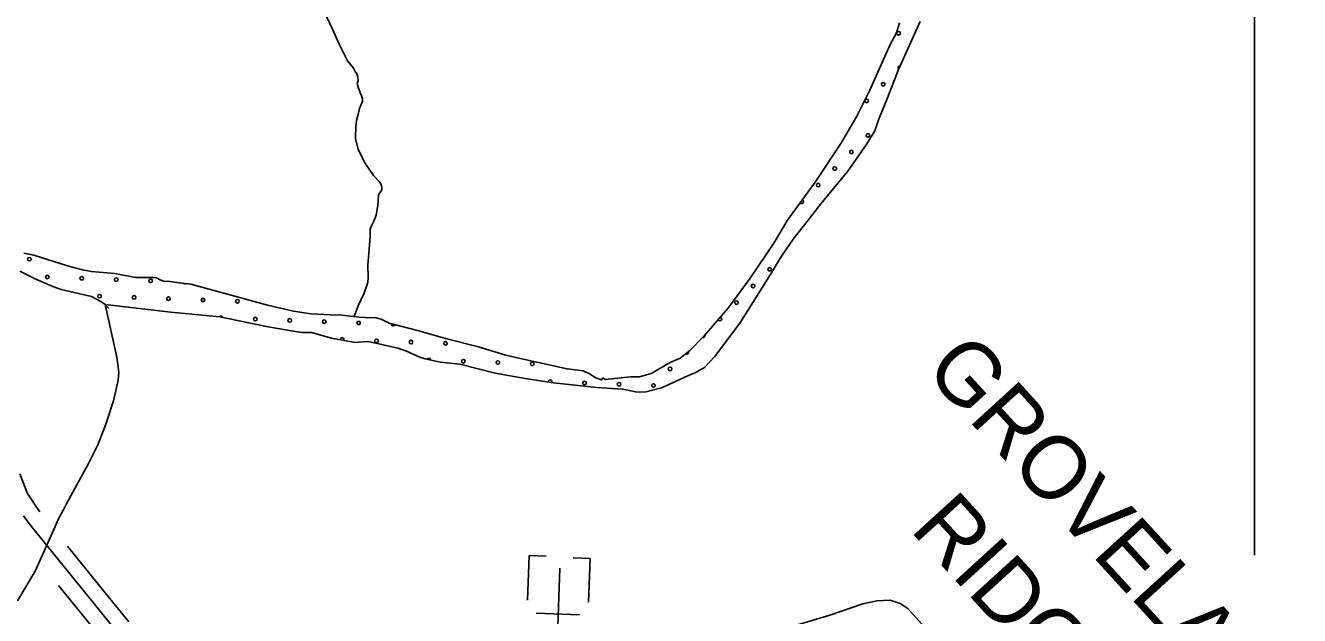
# Model space of a CAD drawing. Extents: x 1551132 to 1791609, y 378168 to 563823.
# Drawn here: x 1681316 to 1688770, y 449023 to 452475 of the extents above; entities that cross this region are included whole.
import ezdxf

# ---------------------------------------------------------------- set-up
doc = ezdxf.new("R2010")
doc.units = 0
for name, color, linetype in [('DESIGN - ROW - Right-of-Way and Easement Labels', 7, 'Continuous'), ('DESIGN - ROW - Right-of-Way Linework', 7, 'Continuous'), ('DESIGN - SCRATCH - User 1', 7, 'Continuous'), ('DESIGN - TRAFFIC CONTROL PERMANENT - Pavement Marking Text', 7, 'Continuous'), ('DESIGN - TRANSPORTATION - Edge of Traveled Way', 7, 'Continuous'), ('DESIGN - TRANSPORTATION - Text', 7, 'Continuous'), ('DESIGN - UTILITIES - Cable (Underground) with Text', 7, 'Continuous'), ('SURVEY - PROPERTY - Owners', 7, 'Continuous')]:
    doc.layers.add(name, color=color, linetype=linetype)

msp = doc.modelspace()

# ---------------------------------------------------------------- linework, layer by layer
at = {"layer": 'DESIGN - ROW - Right-of-Way Linework'}
msp.add_lwpolyline([(1688506.512, 454189.169), (1688506.51, 449376.61)], dxfattribs=at)
at = {"layer": 'DESIGN - SCRATCH - User 1'}
for points in [[(1681783.118, 450841.737), (1682166.634, 450796.644), (1682452.369, 450770.86), (1682725.713, 450713.184), (1682869.451, 450689.266), (1682935.325, 450678.383), (1682989.332, 450677.675), (1683106.962, 450646.082), (1683244.667, 450620.24), (1683266.692, 450621.957), (1683318.749, 450625.282), (1683366.648, 450616.64), (1683494.312, 450586.922), (1683542.135, 450572.272), (1683591.843, 450547.58), (1683623.7, 450535.146), (1683653.574, 450524.738), (1683741.356, 450505.562), (1683857.236, 450494.02), (1684064.623, 450441.219), (1684240.261, 450408.868), (1684405.998, 450384.659), (1684657.709, 450357.317), (1684809.614, 450347.317), (1684849.513, 450338.775), (1684883.437, 450332.325), (1684907.42, 450330.008), (1684945.444, 450331.508), (1685037.742, 450354.334), (1685122.232, 450393.285), (1685198.68, 450428.327), (1685234.846, 450441.878), (1685259.045, 450457.578), (1685287.219, 450471.229), (1685348.026, 450536.53), (1685494.465, 450732.902), (1685627.07, 450943.474), (1685698.468, 451056.702), (1685739.309, 451124.271), (1685806.558, 451225.532), (1685895.939, 451336.527), (1685969.12, 451431.704), (1686127.475, 451621.909), (1686237.473, 451782.705), (1686284.405, 451858.199), (1686307.188, 451922), (1686358.787, 452051.512), (1686422.827, 452216.916), (1686550.291, 452497.657)], [(1686430.194, 452491.224), (1686411.452, 452431.38), (1686374.62, 452363.762), (1686255.322, 452096.938), (1686179.432, 451943.709), (1686089.543, 451790.655), (1685936.663, 451558.324), (1685773.908, 451336.126), (1685694.235, 451200.973), (1685555.705, 450996.484), (1685425.516, 450819.929), (1685287.528, 450659.509), (1685202.446, 450572.49), (1685145.906, 450529.172), (1685087.582, 450503.896), (1684976.768, 450439.253), (1684908.52, 450420.127), (1684858.496, 450418.777), (1684762.373, 450410.027), (1684708.275, 450402.727), (1684694.392, 450412.918), (1684686.25, 450401.01), (1684652.393, 450413.477), (1684616.66, 450435.977), (1684578.886, 450454.495), (1684485.005, 450465.745), (1684201.712, 450527.555)], [(1684201.712, 450527.555), (1684125.93, 450546.572), (1683958.517, 450596.848), (1683781.03, 450641.241), (1683609.584, 450689.559), (1683444.096, 450733.793), (1683396.372, 450756.452), (1683360.49, 450766.935), (1683332.465, 450765.302), (1683268.492, 450768.152), (1683168.611, 450779.477), (1683102.629, 450782.344), (1682984.682, 450787.902), (1682884.851, 450803.228), (1682731.263, 450839.295), (1682539.867, 450891.888), (1682368.405, 450938.206), (1682282.673, 450961.365), (1682214.75, 450968.265), (1682160.843, 450976.982), (1682122.869, 450979.482), (1682100.969, 450987.782), (1682083.086, 450998.032), (1682063.112, 451000.299), (1682043.112, 451000.566), (1681961.089, 450999.641), (1681837.351, 451023.291), (1681701.47, 451035.092), (1681649.597, 451045.792), (1681561.865, 451068.976), (1681364.595, 451131.652), (1681306.713, 451142.428)], [(1681283.414, 451036.583), (1681376.878, 450991.29), (1681476.367, 450947.923), (1681524.141, 450929.264), (1681701.679, 450888.879), (1681757.336, 450860.104), (1681783.118, 450841.737)]]:
    msp.add_lwpolyline(points, dxfattribs=at)
at = {"layer": 'DESIGN - TRAFFIC CONTROL PERMANENT - Pavement Marking Text'}
for centre in [(1686423.991, 452429.417), (1686423.991, 452429.417), (1686334.386, 452130.735), (1686334.386, 452130.735), (1686237.315, 452033.663), (1686237.315, 452033.663), (1686244.782, 451832.053), (1686244.782, 451832.053), (1686147.71, 451734.981), (1686147.71, 451734.981), (1686050.639, 451637.91), (1686050.639, 451637.91), (1685953.567, 451540.838), (1685953.567, 451540.838), (1681338.932, 451107.749), (1681338.932, 451107.749), (1685669.819, 451048.013), (1685669.819, 451048.013), (1681443.47, 451003.211), (1681443.47, 451003.211), (1681645.081, 450995.743), (1681645.081, 450995.743), (1681846.691, 450988.276), (1681846.691, 450988.276), (1682048.301, 450980.809), (1682048.301, 450980.809), (1685572.748, 450950.941), (1685572.748, 450950.941), (1681749.619, 450891.205), (1681749.619, 450891.205), (1681951.23, 450883.738), (1681951.23, 450883.738), (1682152.84, 450876.271), (1682152.84, 450876.271), (1682354.45, 450868.804), (1682354.45, 450868.804), (1682556.06, 450861.337), (1682556.06, 450861.337), (1685475.676, 450853.87), (1685475.676, 450853.87), (1682660.599, 450756.798), (1682660.599, 450756.798), (1682862.209, 450749.331), (1682862.209, 450749.331), (1683063.82, 450741.864), (1683063.82, 450741.864), (1683265.43, 450734.397), (1683265.43, 450734.397), (1683369.969, 450629.858), (1683369.969, 450629.858), (1683571.579, 450622.391), (1683571.579, 450622.391), (1683773.189, 450614.924), (1683773.189, 450614.924), (1683877.728, 450510.385), (1683877.728, 450510.385), (1684079.338, 450502.918), (1684079.338, 450502.918), (1684280.948, 450495.451), (1684280.948, 450495.451), (1685087.39, 450465.583), (1685087.39, 450465.583), (1684587.097, 450383.446), (1684587.097, 450383.446), (1684788.708, 450375.979), (1684788.708, 450375.979), (1684990.318, 450368.511), (1684990.318, 450368.511)]:
    msp.add_circle(centre, 10.56, dxfattribs=at)
for centre, start, end in [((1686431.458, 452227.806), 84.1154455, 227.04589), ((1685856.495, 451443.766), 217.1610037, 70.3951335), ((1682249.911, 450973.342), 228.7729967, 299.6259458), ((1682458.989, 450764.265), 16.878648, 140.3954077), ((1685378.604, 450756.798), 197.2488557, 81.3490784), ((1683467.04, 450726.93), 161.203577, 348.866452), ((1685281.533, 450659.726), 250.499968, 22.9505263), ((1683168.358, 450637.325), 334.4592319, 184.2835212), ((1683676.118, 450517.852), 358.1296716, 157.2249359), ((1685184.461, 450562.655), 234.7022821, 20.2126249), ((1684385.487, 450390.913), 333.9167633, 189.4625302)]:
    msp.add_arc(centre, 10.56, start, end, dxfattribs=at)
at = {"layer": 'DESIGN - TRANSPORTATION - Edge of Traveled Way'}
for points in [[(1681783.118, 450841.737), (1682166.634, 450796.644), (1682452.369, 450770.86), (1682725.713, 450713.184), (1682869.451, 450689.266), (1682935.325, 450678.383), (1682989.332, 450677.675), (1683106.962, 450646.082), (1683244.667, 450620.24), (1683266.692, 450621.957), (1683318.749, 450625.282), (1683366.648, 450616.64), (1683494.312, 450586.922), (1683542.135, 450572.272), (1683591.843, 450547.58), (1683623.7, 450535.146), (1683653.574, 450524.738), (1683741.356, 450505.562), (1683857.236, 450494.02), (1684064.623, 450441.219), (1684240.261, 450408.868), (1684405.998, 450384.659), (1684657.709, 450357.317), (1684809.614, 450347.317), (1684849.513, 450338.775), (1684883.437, 450332.325), (1684907.42, 450330.008), (1684945.444, 450331.508), (1685037.742, 450354.334), (1685122.232, 450393.285), (1685198.68, 450428.327), (1685234.846, 450441.878), (1685259.045, 450457.578), (1685287.219, 450471.229), (1685348.026, 450536.53), (1685494.465, 450732.902), (1685627.07, 450943.474), (1685698.468, 451056.702), (1685739.309, 451124.271), (1685806.558, 451225.532), (1685895.939, 451336.527), (1685969.12, 451431.704), (1686127.475, 451621.909), (1686237.473, 451782.705), (1686284.405, 451858.199), (1686307.188, 451922), (1686358.787, 452051.512), (1686422.827, 452216.916), (1686550.291, 452497.657)], [(1684201.712, 450527.555), (1684485.005, 450465.745), (1684578.886, 450454.495), (1684616.66, 450435.977), (1684652.393, 450413.477), (1684686.25, 450401.01), (1684694.392, 450412.918), (1684708.275, 450402.727), (1684762.373, 450410.027), (1684858.496, 450418.777), (1684908.52, 450420.127), (1684976.768, 450439.253), (1685087.582, 450503.896), (1685145.906, 450529.172), (1685202.446, 450572.49), (1685287.528, 450659.509), (1685425.516, 450819.929), (1685555.705, 450996.484), (1685694.235, 451200.973), (1685773.908, 451336.126), (1685936.663, 451558.324), (1686089.543, 451790.655), (1686179.432, 451943.709), (1686255.322, 452096.938), (1686374.62, 452363.762), (1686411.452, 452431.38), (1686430.194, 452491.224)], [(1681306.713, 451142.428), (1681364.595, 451131.652), (1681561.865, 451068.976), (1681649.597, 451045.792), (1681701.47, 451035.092), (1681837.351, 451023.291), (1681961.089, 450999.641), (1682043.112, 451000.566), (1682063.112, 451000.299), (1682083.086, 450998.032), (1682100.969, 450987.782), (1682122.869, 450979.482), (1682160.843, 450976.982), (1682214.75, 450968.265), (1682282.673, 450961.365), (1682368.405, 450938.206), (1682539.867, 450891.888), (1682731.263, 450839.295), (1682884.851, 450803.228), (1682984.682, 450787.902), (1683102.629, 450782.344), (1683168.611, 450779.477), (1683268.492, 450768.152), (1683332.465, 450765.302), (1683360.49, 450766.935), (1683396.372, 450756.452), (1683444.096, 450733.793), (1683609.584, 450689.559), (1683781.03, 450641.241), (1683958.517, 450596.848), (1684125.93, 450546.572), (1684201.712, 450527.555)], [(1681283.414, 451036.583), (1681376.878, 450991.29), (1681476.367, 450947.923), (1681524.141, 450929.264), (1681701.679, 450888.879), (1681757.336, 450860.104), (1681783.118, 450841.737)], [(1681783.118, 450841.737), (1681802.851, 450819.444)]]:
    msp.add_lwpolyline(points, dxfattribs=at)
at = {"layer": 'DESIGN - TRANSPORTATION - Text'}
for points in [[(1683077.031, 452527.89), (1683112.413, 452453.446), (1683151.67, 452364.935), (1683200.861, 452268.325), (1683234.518, 452225.94), (1683244.351, 452205.815), (1683254.235, 452191.698), (1683260.059, 452171.614), (1683261.893, 452151.563), (1683255.751, 452135.604), (1683261.568, 452113.512), (1683269.393, 452093.403), (1683275.259, 452077.328), (1683283.109, 452059.227), (1683287.009, 452047.169), (1683286.867, 452031.152), (1683280.709, 452013.176), (1683270.501, 451989.242), (1683260.134, 451947.275), (1683253.976, 451929.307), (1683249.61, 451887.29), (1683246.968, 451813.204), (1683262.426, 451748.961), (1683305.741, 451666.426), (1683351.174, 451597.89), (1683388.848, 451557.464), (1683398.698, 451539.347), (1683400.572, 451525.305), (1683400.472, 451513.288), (1683382.206, 451483.421), (1683379.906, 451449.395), (1683377.665, 451421.369), (1683373.473, 451399.377), (1683367.182, 451365.393), (1683354.865, 451329.45), (1683342.665, 451307.541), (1683332.457, 451283.599), (1683332.082, 451239.539), (1683327.441, 451165.471), (1683318.641, 451073.418), (1683320.024, 451001.3), (1683319.782, 450973.257), (1683313.608, 450953.29), (1683295.183, 450905.397), (1683262.567, 450835.604), (1683239.751, 450771.41)], [(1681783.118, 450841.737), (1681850.833, 450533.437), (1681858.192, 450475.277), (1681861.858, 450445.201), (1681857.342, 450399.208), (1681830.009, 450279.389), (1681786.476, 450141.752), (1681739.144, 450022.174), (1681683.97, 449911.471)], [(1681683.97, 449911.471), (1681558.265, 449680.956), (1681547.965, 449660.289), (1681507.124, 449584.687), (1681489.475, 449542.753)], [(1681489.475, 449542.753), (1681371.736, 449281.946), (1681269.805, 449108.958)]]:
    msp.add_lwpolyline(points, dxfattribs=at)
at = {"layer": 'DESIGN - UTILITIES - Cable (Underground) with Text'}
for p, q in [((1684262.993, 449373.137), (1684253.888, 449112.472)), ((1684362.604, 449369.663), (1684263.602, 449373.137)), ((1684619.001, 449356.774), (1684519.299, 449360.248)), ((1684609.938, 449100.16), (1684618.91, 449356.774)), ((1684557.363, 449027.558), (1684303.873, 449036.396))]:
    msp.add_line(p, q, dxfattribs=at)
msp.add_lwpolyline([(1684441.456, 449299.479), (1684421.797, 448736.799)], dxfattribs=at)
at = {"layer": 'SURVEY - PROPERTY - Owners'}
for points in [[(1681282.421, 449851.235), (1681327.112, 449736.641), (1681379.811, 449657.355), (1681399.619, 449629.663)], [(1681305.129, 449605.846), (1681348.428, 449545.311), (1681476.608, 449389.757), (1681711.211, 449098.899), (1681851.208, 448927.195)], [(1681562.531, 449427.716), (1681781.659, 449156.034), (1681919.764, 448986.655)], [(1681509.416, 449198.894), (1681637.979, 449039.506), (1681779.943, 448865.385)], [(1685793.982, 448957.289), (1686022.243, 449025.075), (1686214.089, 449090.101), (1686278.954, 449104.168), (1686296.22, 449107.927), (1686374.81, 449113.077), (1686432.8, 449092.201), (1686478.599, 449063.826), (1686558.322, 448973.098), (1686738.068, 448776.118), (1686842.832, 448661.307), (1686905.68, 448579.13), (1686972.746, 448467.244), (1687034.986, 448346.957), (1687038.694, 448339.782)]]:
    msp.add_lwpolyline(points, dxfattribs=at)

# ---------------------------------------------------------------- texts
at = {"layer": 'DESIGN - ROW - Right-of-Way and Easement Labels'}
for s, p in [('GROVELAND', (1686566.956, 450454.737)), ('RIDGE', (1686484.841, 449523.913))]:
    msp.add_text(s, height=370.0011, rotation=312.3806722, dxfattribs=at).set_placement(p)

doc.saveas('drawing.dxf')
